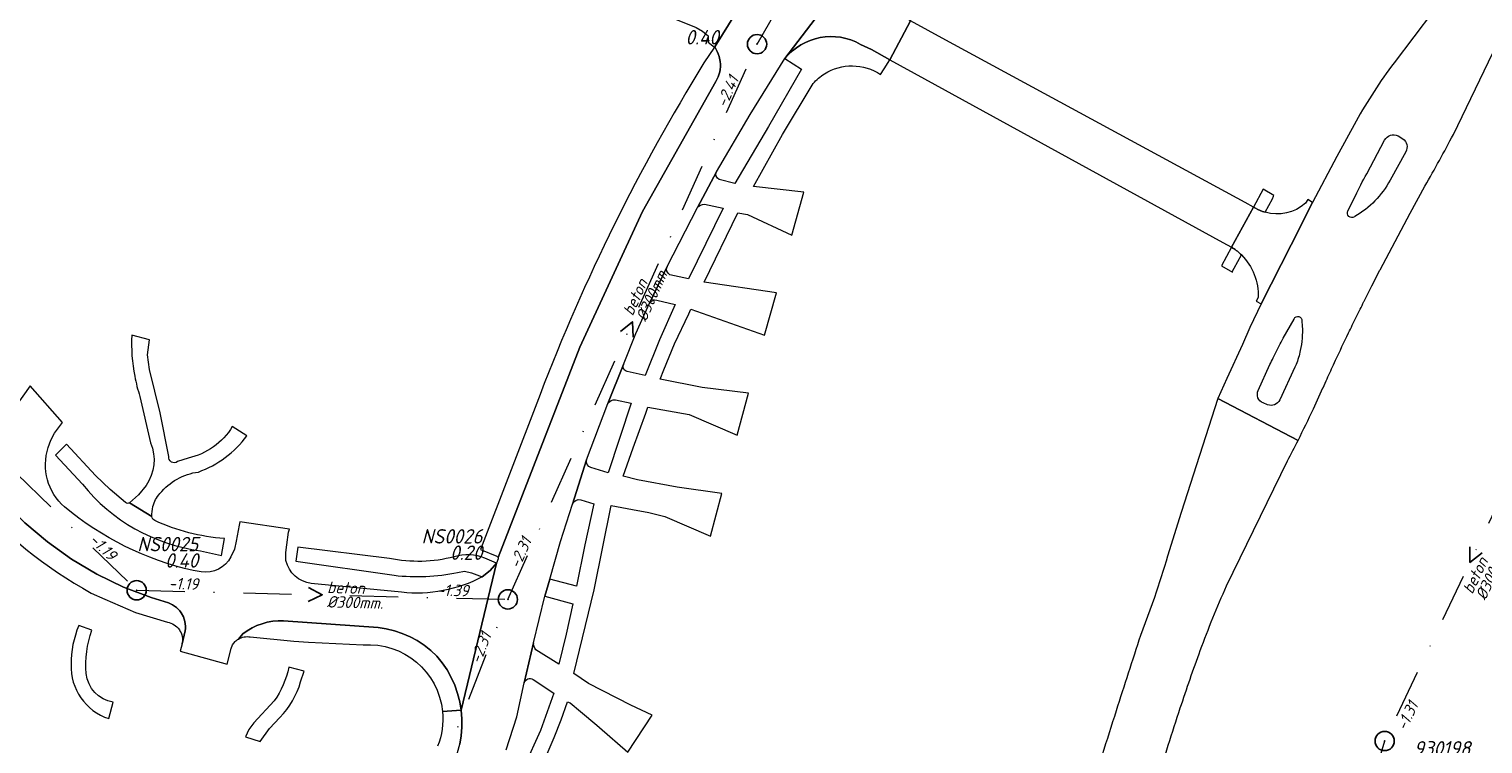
# Model space of a CAD drawing. Extents: x 148869 to 161638, y 453607 to 469810.
# Tile 672 of 1056: x 153636 to 153787, y 468259 to 468333. Entities that reach past the tile are written whole.
import ezdxf
from ezdxf.enums import TextEntityAlignment as Align

# ---------------------------------------------------------------- set-up
doc = ezdxf.new("R2010")
doc.units = 0
doc.header["$PDMODE"] = 32
doc.header["$PDSIZE"] = 2
doc.linetypes.add('RI-VWA', pattern=[11, 5, -3, 0, -3])
doc.layers.get('0').update_dxf_attribs({"linetype": 'CONTINUOUS'})
for name, color, linetype in [('B-OI-RI-BOB-T18-niet meenemen', 252, 'CONTINUOUS'), ('B-OI-RI-DIAMETER-T18-niet meenemen', 252, 'CONTINUOUS'), ('B-OI-RI-MATERIAAL-T18-niet meenemen', 252, 'CONTINUOUS'), ('B-OI-RI-STROOMRICHTING-S-niet meenemen', 252, 'CONTINUOUS'), ('B-OI-RI-VWA_PUTDEKSELHOOGTE-T25-niet meenemen', 252, 'CONTINUOUS'), ('gs dwa', 252, 'CONTINUOUS')]:
    doc.layers.add(name, color=color, linetype=linetype)
for name, color, linetype, lineweight in [('B-OI-RI-VWA_TRANSPORTLEIDING-G-niet meenemen', 252, 'RI-VWA', 18), ('B-RO-VH-VERHARDING_ASFALT-GV', 251, 'CONTINUOUS', 18), ('B-RO-VH-VERHARDING_STRAATBAKSTEEN-GV', 251, 'CONTINUOUS', 18)]:
    doc.layers.add(name, color=color, linetype=linetype, lineweight=lineweight)
doc.styles.add('iso15', font='ISO.shx', dxfattribs={"oblique": 15})
doc.styles.add('NLCS-ISO-M750_CURSIEF', font='NLCS-ISO.ttf', dxfattribs={"oblique": 15})

# ---------------------------------------------------------------- blocks, each defined once
blk = doc.blocks.new('ACMAP_ANN_TEMPLATE_diam')
at = {"color": 0, "linetype": 'ByBlock', "style": 'iso15', "oblique": 15}
blk.add_attdef('diam', (0.5, -1.3), '', height=1.2, dxfattribs=at)
blk = doc.blocks.new('ACMAP_ANN_TEMPLATE_mat')
at = {"color": 0, "linetype": 'ByBlock', "style": 'iso15', "oblique": 15}
blk.add_attdef('mat', (0.5, 0.2), '', height=1.2, dxfattribs=at)
blk = doc.blocks.new('ACMAP_ANN_TEMPLATE_nap-l')
at = {"color": 0, "linetype": 'ByBlock', "style": 'iso15', "oblique": 15}
blk.add_attdef('nap-l', (3.3, 0.2), '', height=1.2, dxfattribs=at)
blk = doc.blocks.new('ACMAP_ANN_TEMPLATE_nap-r')
at = {"color": 0, "linetype": 'ByBlock', "style": 'iso15', "oblique": 15}
blk.add_attdef('nap-r', text='', height=1.2, dxfattribs=at).set_placement((-4.1, 0.2), align=Align.RIGHT)
blk = doc.blocks.new('ACMAP_ANN_TEMPLATE_puth-dwa')
at = {"color": 0, "linetype": 'ByBlock', "style": 'iso15', "oblique": 15}
blk.add_attdef('puth-dwa', text='', height=1.5, dxfattribs=at).set_placement((2.7, 1), align=Align.RIGHT)
blk = doc.blocks.new('ACMAP_ANN_TEMPLATE_putnr-dwa')
at = {"color": 0, "linetype": 'ByBlock', "style": 'iso15', "oblique": 15}
blk.add_attdef('putnr-dwa', text='', height=1.5, dxfattribs=at).set_placement((2.7, 2.7), align=Align.RIGHT)

msp = doc.modelspace()

# ---------------------------------------------------------------- linework, layer by layer
at = {"layer": 'B-OI-RI-STROOMRICHTING-S-niet meenemen'}
for points in [[(153697.72, 468301.41), (153698.96, 468302.42), (153699.03, 468300.82)], [(153786.08, 468279.01), (153786.11, 468277.4), (153787.38, 468278.39)], [(153665.27, 468274.78), (153666.69, 468274.03), (153665.23, 468273.34)]]:
    msp.add_lwpolyline(points, dxfattribs=at)
at = {"layer": 'B-OI-RI-VWA_TRANSPORTLEIDING-G-niet meenemen'}
for p, q in [((153711.93, 468331.3), (153740.7, 468381.2)), ((153686, 468273.55), (153711.93, 468331.3)), ((153610.97, 468309.84), (153647.38, 468274.5)), ((153794.98, 468295.98), (153777.23, 468258.82)), ((153647.38, 468274.5), (153686, 468273.55)), ((153661.7, 468211.48), (153686, 468273.55)), ((153777.23, 468258.82), (153764.29, 468215.47))]:
    msp.add_line(p, q, dxfattribs=at)
at = {"layer": 'B-RO-VH-VERHARDING_ASFALT-GV', "flags": 128}
for points in [[(153724.76, 468342.86), (153719.79, 468336.33), (153714.83, 468329.79)], [(153696.4, 468336.72), (153697, 468336.52), (153705.59, 468333.04), (153706.26, 468332.65), (153706.85, 468332.15), (153706.85, 468331.49), (153707.51, 468330.99), (153707.53, 468331.01), (153709.77, 468334.6), (153709.12, 468334.99), (153707.74, 468334.25), (153707, 468334.48), (153706.23, 468334.53), (153698.71, 468337.65)], [(153784.37, 468337.49), (153778.21, 468329.36)], [(153685.84, 468257.91), (153686.93, 468261.35), (153687.7, 468264.88), (153688.68, 468269.05), (153689.26, 468271.47), (153689.86, 468273.88), (153690.37, 468275.64), (153691.49, 468279.58), (153692.74, 468283.47), (153694.18, 468288.05), (153696.41, 468293.93), (153698.02, 468297.97), (153699.33, 468301.22), (153700.75, 468304.35), (153702.57, 468308.16), (153702.58, 468308.19), (153705.73, 468314.31), (153707.71, 468318.03), (153711.22, 468323.97), (153714.83, 468329.79), (153719.79, 468336.33)], [(153709.77, 468334.6), (153707.53, 468331.01)], [(153722.69, 468331.27), (153723.82, 468330.74), (153725.73, 468329.67), (153727.9, 468333.73), (153726.93, 468334.33)], [(153724.78, 468328.14), (153725.15, 468328.74), (153725.73, 468329.67), (153723.82, 468330.74), (153722.69, 468331.27)], [(153707.53, 468331.01), (153707.66, 468330.76), (153707.79, 468330.52), (153707.9, 468330.28), (153707.99, 468330.02), (153708.1, 468329.49), (153708.12, 468329.22), (153708.12, 468328.95), (153708.1, 468328.68), (153708.05, 468328.41), (153707.89, 468327.9), (153707.65, 468327.42), (153700.01, 468313.89), (153693.49, 468299.8), (153684.99, 468277.91)], [(153684.99, 468277.91), (153693.49, 468299.8), (153700.01, 468313.89), (153707.65, 468327.42), (153707.89, 468327.9), (153708.05, 468328.41), (153708.1, 468328.68), (153708.12, 468328.95), (153708.12, 468329.22), (153708.1, 468329.49), (153707.99, 468330.02), (153707.9, 468330.28), (153707.79, 468330.52), (153707.66, 468330.76), (153707.53, 468331.01), (153707.51, 468330.99), (153706.4, 468329.34)], [(153714.83, 468329.79), (153716.55, 468328.7), (153713.11, 468322.74), (153709.61, 468316.81), (153707.99, 468317.21)], [(153784.38, 468321.91), (153788.48, 468330.38)], [(153689.15, 468255.3), (153690.83, 468259.19), (153691.56, 468261.04), (153692.22, 468262.91), (153692.48, 468262.79), (153693.55, 468261.9), (153695.26, 468260.46), (153695.54, 468260.23), (153698.49, 468257.66), (153701.01, 468261.51), (153698.79, 468262.55), (153694.38, 468264.79), (153692.86, 468265.84), (153694.98, 468274.55), (153696.75, 468283.33), (153698.97, 468282.89), (153700.67, 468282.59), (153702.33, 468282.16), (153707.09, 468280.13), (153708.27, 468284.55), (153703.61, 468285.24), (153699.48, 468286), (153697.99, 468286.38), (153699.04, 468289.3), (153700.34, 468292.91), (153700.58, 468293.56), (153704.88, 468292.78), (153709.86, 468290.64), (153711.05, 468294.99), (153706.22, 468295.59), (153701.85, 468296.45), (153702.23, 468297.41), (153703.34, 468300.13), (153704.82, 468303.26), (153705.04, 468303.72), (153712.71, 468301.03), (153713.95, 468305.45), (153706.44, 468306.53), (153709.92, 468313.77), (153710.94, 468313.59), (153715.55, 468311.43), (153716.8, 468315.92), (153711.57, 468316.51), (153714.58, 468321.91), (153717.76, 468327.2)], [(153774.25, 468323.28), (153772.26, 468319.6), (153769.73, 468314.82), (153767.5, 468310.43), (153764.38, 468304.28), (153763.22, 468301.84), (153762.43, 468300.06), (153760.82, 468296.51), (153759.87, 468294.44), (153768.22, 468290.09)], [(153775.36, 468317.81), (153777.22, 468321.31)], [(153778.62, 468321.78), (153779.11, 468321.46)], [(153779.42, 468320.11), (153777.8, 468317.15)], [(153707.71, 468318.03), (153705.73, 468314.31)], [(153775.91, 468306.17), (153776.73, 468307.79), (153776.75, 468307.83), (153779.88, 468313.73), (153781.42, 468316.54)], [(153706.45, 468314.64), (153708.4, 468314.23), (153704.78, 468306.88), (153702.87, 468307.32)], [(153764.06, 468304.94), (153763.86, 468304.57), (153764.38, 468304.28), (153767.5, 468310.43), (153769.73, 468314.82), (153769.23, 468315.13), (153768.98, 468314.75)], [(153773.4, 468313.95), (153774.18, 468315.54)], [(153763.78, 468314.24), (153763.58, 468314.35), (153761.3, 468310.17), (153761.44, 468310.09)], [(153774.13, 468313.36), (153774.1, 468313.36), (153774.08, 468313.34)], [(153702.57, 468308.16), (153700.75, 468304.35)], [(153775.08, 468304.54), (153775.09, 468304.56), (153775.91, 468306.17)], [(153701.51, 468304.67), (153703.42, 468304.21), (153701.79, 468300.55), (153700.28, 468296.85), (153698.4, 468297.24)], [(153766.67, 468300.72), (153767.81, 468302.71), (153767.8, 468302.73)], [(153768.63, 468302.52), (153768.66, 468301.97)], [(153650.73, 468288.42), (153649.83, 468292.97), (153648.71, 468297.47), (153648.49, 468298.97), (153648.71, 468300.54), (153646.86, 468301.04)], [(153766.46, 468300.32), (153766.67, 468300.72)], [(153698.02, 468297.97), (153696.41, 468293.93)], [(153764.08, 468295.28), (153765.3, 468297.97)], [(153768.02, 468297.97), (153767.89, 468297.7), (153766.32, 468294.3)], [(153771.91, 468297.96), (153772.12, 468298.42)], [(153638.18, 468289.34), (153638.46, 468290.11), (153638.84, 468290.83), (153639.67, 468291.95), (153636.31, 468295.75), (153635.55, 468294.69), (153634.57, 468293.34)], [(153689.36, 468294.87), (153683.16, 468278.73), (153684.86, 468278.05)], [(153769.81, 468293.36), (153770.81, 468295.56), (153770.82, 468295.57), (153771.14, 468296.28)], [(153647.71, 468294.67), (153648.83, 468289.84)], [(153697.19, 468294.3), (153698.83, 468293.97), (153696.44, 468286.73), (153694.63, 468287.27)], [(153768.22, 468290.09), (153759.87, 468294.44), (153756.05, 468282.6), (153754.65, 468278.06)], [(153765.05, 468293.8), (153764.58, 468293.99)], [(153658.85, 468290.56), (153657.33, 468291.52)], [(153646.2, 468283.62), (153644.61, 468284.97), (153643.1, 468286.42), (153640.09, 468289.69), (153638.94, 468288.54), (153641.73, 468285.53)], [(153652.73, 468288.25), (153651.63, 468287.88)], [(153694.18, 468288.05), (153692.74, 468283.47)], [(153760.78, 468274.95), (153767.11, 468287.96)], [(153652.1, 468268.94), (153652.44, 468270.28), (153652.46, 468270.52), (153652.46, 468270.77), (153652.43, 468271.01), (153652.39, 468271.25), (153652.33, 468271.49), (153652.24, 468271.72), (153652.01, 468272.15), (153651.86, 468272.35), (153651.7, 468272.53), (153651.52, 468272.7), (153651.33, 468272.85), (153651.12, 468272.99), (153650.69, 468273.2), (153648.88, 468273.74), (153646.01, 468274.84), (153643.24, 468276.18), (153640.6, 468277.75), (153638.1, 468279.53), (153635.75, 468281.52), (153633.58, 468283.7), (153631.6, 468286.05)], [(153648.35, 468285.38), (153647.57, 468284.42), (153646.64, 468283.59), (153648.97, 468282.16)], [(153648.97, 468282.16), (153646.64, 468283.59)], [(153693.58, 468283.91), (153694.93, 468283.48), (153694.02, 468279.21), (153693.15, 468274.94), (153690.37, 468275.64), (153689.86, 468273.88), (153692.75, 468273.1), (153692.07, 468269.94), (153691.29, 468266.8), (153688.92, 468268.32)], [(153635.75, 468281.52), (153638.1, 468279.53), (153640.6, 468277.75), (153643.24, 468276.18), (153646.01, 468274.84), (153648.88, 468273.74), (153650.69, 468273.2), (153651.12, 468272.99), (153651.33, 468272.85), (153651.52, 468272.7), (153651.7, 468272.53), (153651.86, 468272.35), (153652.01, 468272.15), (153652.24, 468271.72), (153652.33, 468271.49), (153652.39, 468271.25), (153652.43, 468271.01), (153652.46, 468270.77), (153652.46, 468270.52), (153652.44, 468270.28), (153652.1, 468268.94), (153651.92, 468268.16), (153656.8, 468266.8), (153657.2, 468268.45), (153657.35, 468268.82), (153657.63, 468269.17)], [(153662.91, 468277.58), (153662.91, 468278.42), (153662.99, 468279.22), (153663.17, 468280.53), (153663.28, 468280.87), (153658.12, 468281.62), (153658.05, 468281.28), (153657.72, 468279.59), (153657.55, 468278.79), (153657.19, 468277.97)], [(153654.01, 468278.61), (153656.19, 468278.12), (153656.5, 468279.87)], [(153673.69, 468277.81), (153664.15, 468278.98), (153663.93, 468277.53), (153674.17, 468276.06)], [(153657.97, 468269.43), (153658.07, 468269.55), (153658.44, 468269.96), (153658.89, 468270.29), (153659.38, 468270.58), (153659.89, 468270.83), (153660.42, 468271.02), (153660.97, 468271.17), (153661.53, 468271.27), (153662.09, 468271.32), (153662.66, 468271.31), (153672.49, 468270.64), (153673.35, 468270.5), (153674.19, 468270.29), (153675.02, 468270.02), (153675.82, 468269.67), (153676.58, 468269.26), (153677.3, 468268.78), (153677.99, 468268.25), (153678.62, 468267.66), (153679.18, 468266.96), (153679.68, 468266.21), (153680.11, 468265.43), (153680.47, 468264.62), (153680.77, 468263.77), (153680.99, 468262.91), (153681.14, 468262.03), (153684.82, 468277.32), (153684.15, 468276.54), (153683.34, 468275.9)], [(153680.77, 468276.36), (153681.49, 468276.47), (153682.2, 468276.31), (153683.34, 468275.9), (153684.15, 468276.54), (153684.82, 468277.32), (153683.6, 468277.83)], [(153685, 468277.77), (153684.82, 468277.32), (153681.14, 468262.03), (153681.21, 468261.14), (153681.22, 468260.25), (153681.14, 468259.35), (153680.99, 468258.48)], [(153654.1, 468276.41), (153653.27, 468276.54)], [(153642.66, 468274.2), (153644.07, 468273.57), (153647.26, 468272.2), (153650.57, 468271.18)], [(153674.93, 468274.29), (153665.55, 468275.2)], [(153753.27, 468273.75), (153751.83, 468269.8)], [(153642.73, 468270.34), (153641.35, 468270.82)], [(153679.2, 468261.89), (153681.14, 468262.03), (153680.99, 468262.91), (153680.77, 468263.77), (153680.47, 468264.62), (153680.11, 468265.43), (153679.68, 468266.21), (153679.18, 468266.96), (153678.62, 468267.66), (153677.99, 468268.25), (153677.3, 468268.78), (153676.58, 468269.26), (153675.82, 468269.67), (153675.02, 468270.02), (153674.19, 468270.29), (153673.35, 468270.5), (153672.49, 468270.64), (153662.66, 468271.31), (153662.09, 468271.32), (153661.53, 468271.27), (153660.97, 468271.17), (153660.42, 468271.02), (153659.89, 468270.83), (153659.38, 468270.58), (153658.89, 468270.29), (153658.44, 468269.96), (153658.07, 468269.55), (153657.97, 468269.43)], [(153659.19, 468269.65), (153663.72, 468269.2), (153665.26, 468269.09), (153668.1, 468268.96), (153670.94, 468268.82)], [(153688.68, 468269.05), (153687.7, 468264.88)], [(153664.44, 468264.98), (153664.8, 468266.08), (153663.2, 468266.49)], [(153688.64, 468265.22), (153690.79, 468263.81), (153689.38, 468259.93), (153687.7, 468256.16), (153686.08, 468257.19)], [(153644.47, 468261.15), (153644.92, 468262.85)], [(153661.69, 468262.99), (153659.57, 468260.72), (153659.04, 468260.03), (153658.69, 468259.24), (153660.24, 468258.77)], [(153673.34, 468239.76), (153674.31, 468242.09), (153677.9, 468250.78), (153680.12, 468255.95), (153680.48, 468256.76), (153680.77, 468257.61), (153680.99, 468258.48), (153681.14, 468259.35), (153681.22, 468260.25), (153681.21, 468261.14), (153681.14, 468262.03), (153679.2, 468261.89)], [(153660.24, 468258.77), (153661.2, 468260.11), (153662.29, 468261.27)]]:
    msp.add_lwpolyline(points, dxfattribs=at)
msp.add_lwpolyline([(153762.71, 468314.82), (153731.58, 468331.73), (153727.9, 468333.73), (153725.73, 468329.67), (153729.36, 468327.68), (153760.4, 468310.66), (153761.3, 468310.17), (153763.58, 468314.35)], close=True, dxfattribs=at)
at = {"layer": 'B-RO-VH-VERHARDING_ASFALT-GV'}
for points in [[(153714.83, 468329.79, -0.369671), (153722.69, 468331.27)], [(153722.69, 468331.27, 0.369671), (153714.83, 468329.79)], [(153706.4, 468329.34, 0.04704), (153689.36, 468294.87)], [(153717.76, 468327.2, -0.073305), (153718.94, 468328.22)], [(153718.94, 468328.22, -0.296437), (153724.78, 468328.14)], [(153778.21, 468329.36, 0.033966), (153774.25, 468323.28)], [(153777.22, 468321.31, -0.396548), (153778.62, 468321.78)], [(153779.11, 468321.46, -0.400454), (153779.42, 468320.11)], [(153781.42, 468316.54, 0.010227), (153784.38, 468321.91)], [(153707.99, 468317.21, -0.413281), (153707.71, 468318.03)], [(153774.18, 468315.54, -0.010833), (153775.36, 468317.81)], [(153777.8, 468317.15, -0.135512), (153774.13, 468313.36)], [(153705.73, 468314.31, -0.225562), (153706.45, 468314.64)], [(153768.98, 468314.75, -0.256638), (153764.8, 468313.81)], [(153764.8, 468313.81, -0.066094), (153763.78, 468314.24)], [(153774.08, 468313.34, -0.777073), (153773.4, 468313.95)], [(153761.44, 468310.09, -0.048558), (153762.33, 468309.37)], [(153762.33, 468309.37, -0.213594), (153764.06, 468304.94)], [(153702.87, 468307.32, -0.401139), (153702.57, 468308.16)], [(153700.75, 468304.35, -0.377269), (153701.51, 468304.67)], [(153774.27, 468302.9, -0.003425), (153775.08, 468304.54)], [(153767.8, 468302.73, -0.833999), (153768.63, 468302.52)], [(153773.47, 468301.26, -0.002939), (153774.27, 468302.9)], [(153646.86, 468301.04, 0.058897), (153647.17, 468296.76)], [(153768.66, 468301.97, -0.067478), (153768.45, 468299.45)], [(153772.12, 468298.42, -0.003133), (153773.47, 468301.26)], [(153765.63, 468298.68, -0.01045), (153766.46, 468300.32)], [(153768.45, 468299.45, -0.044469), (153768.02, 468297.97)], [(153698.4, 468297.24, -0.423761), (153698.02, 468297.97)], [(153765.3, 468297.97, -0.007473), (153765.63, 468298.68)], [(153771.14, 468296.28, -0.001938), (153771.91, 468297.96)], [(153647.17, 468296.76, 0.029689), (153647.71, 468294.67)], [(153764.58, 468293.99, -0.435584), (153764.08, 468295.28)], [(153696.41, 468293.93, -0.288971), (153697.19, 468294.3)], [(153766.32, 468294.3, -0.402937), (153765.05, 468293.8)], [(153768.22, 468290.09, 0.007904), (153769.81, 468293.36)], [(153657.33, 468291.52, -0.204017), (153652.73, 468288.25)], [(153653.8, 468286.8, 0.145326), (153658.85, 468290.56)], [(153639.87, 468283.17, -0.301499), (153638.18, 468289.34)], [(153648.83, 468289.84, -0.253961), (153648.35, 468285.38)], [(153767.11, 468287.96, 0.005225), (153768.22, 468290.09)], [(153651.63, 468287.88, -0.692484), (153650.73, 468288.42)], [(153694.63, 468287.27, -0.384241), (153694.18, 468288.05)], [(153649.8, 468284.56, -0.194084), (153653.8, 468286.8)], [(153629.98, 468284.52, 0.090319), (153642.66, 468274.2)], [(153641.73, 468285.53, 0.19299), (153654.01, 468278.61)], [(153649.07, 468283.21, -0.120006), (153649.8, 468284.56)], [(153653.27, 468276.54, -0.117321), (153639.87, 468283.17)], [(153646.64, 468283.59, -0.304942), (153646.2, 468283.62)], [(153648.97, 468282.16, -0.082182), (153649.07, 468283.21)], [(153692.74, 468283.47, -0.373106), (153693.58, 468283.91)], [(153649.27, 468281.75, -0.318424), (153648.97, 468282.16)], [(153656.5, 468279.87, -0.089202), (153649.27, 468281.75)], [(153657.19, 468277.97, -0.315795), (153654.1, 468276.41)], [(153665.55, 468275.2, -0.311237), (153662.91, 468277.58)], [(153680.42, 468277.98, -0.115182), (153673.69, 468277.81)], [(153683.6, 468277.83, 0.179314), (153680.42, 468277.98)], [(153684.86, 468278.05, -0.195393), (153684.99, 468277.91)], [(153684.99, 468277.91, -0.118368), (153685, 468277.77)], [(153754.65, 468278.06, -0.006082), (153753.27, 468273.75)], [(153674.17, 468276.06, 0.080451), (153680.77, 468276.36)], [(153683.34, 468275.9, -0.151136), (153674.93, 468274.29)], [(153759.36, 468271.62, -0.008416), (153760.78, 468274.95)], [(153641.35, 468270.82, 0.098778), (153640.55, 468266.79)], [(153650.57, 468271.18, -0.433032), (153652.1, 468268.94)], [(153758.05, 468268.25, -0.008413), (153759.36, 468271.62)], [(153642.14, 468265.84, -0.109838), (153642.73, 468270.34)], [(153657.63, 468269.17, -0.063921), (153657.97, 468269.43)], [(153657.97, 468269.43, -0.186006), (153659.19, 468269.65)], [(153751.83, 468269.8, 0.001305), (153750.55, 468265.88)], [(153670.94, 468268.82, -0.407459), (153679.2, 468261.89)], [(153688.92, 468268.32, -0.213304), (153688.68, 468269.05)], [(153755.97, 468262.26, -0.008883), (153758.05, 468268.25)], [(153640.55, 468266.79, 0.334494), (153644.47, 468261.15)], [(153663.2, 468266.49, -0.106116), (153661.69, 468262.99)], [(153644.92, 468262.85, -0.338188), (153642.14, 468265.84)], [(153662.29, 468261.27, 0.118486), (153664.44, 468264.98)], [(153687.7, 468264.88, -0.487887), (153688.64, 468265.22)], [(153750.55, 468265.88, 0.00123), (153749.29, 468261.96)], [(153679.2, 468261.89, -0.12021), (153678.69, 468258.27)], [(153749.29, 468261.96, 0.001514), (153747.84, 468257.38)], [(153753.52, 468254.48, -0.006783), (153755.97, 468262.26)]]:
    msp.add_lwpolyline(points, format="xyb", dxfattribs=at)
at = {"layer": 'B-RO-VH-VERHARDING_STRAATBAKSTEEN-GV', "flags": 128}
for points in [[(153764.8, 468313.81), (153765.56, 468315.22), (153765.66, 468315.48), (153765.71, 468315.57), (153764.59, 468316.21), (153763.58, 468314.35), (153763.78, 468314.24)], [(153761.44, 468310.09), (153761.3, 468310.17), (153760.24, 468308.23), (153761.39, 468307.6), (153761.45, 468307.75), (153761.58, 468308)], [(153761.58, 468308), (153762.33, 468309.37)]]:
    msp.add_lwpolyline(points, dxfattribs=at)
at = {"layer": 'B-RO-VH-VERHARDING_STRAATBAKSTEEN-GV'}
for points in [[(153763.78, 468314.24, 0.066094), (153764.8, 468313.81)], [(153762.33, 468309.37, 0.048558), (153761.44, 468310.09)]]:
    msp.add_lwpolyline(points, format="xyb", dxfattribs=at)
at = {"layer": 'gs dwa'}
for p in [(153711.93, 468331.3), (153647.38, 468274.5), (153686, 468273.55), (153777.23, 468258.82)]:
    msp.add_point(p, dxfattribs=at)

# ---------------------------------------------------------------- block references
at = {"layer": 'B-OI-RI-BOB-T18-niet meenemen'}
ref = msp.add_blockref('ACMAP_ANN_TEMPLATE_nap-r', (153711.93, 468331.3), dxfattribs=dict(at, rotation=65.8197133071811))
ref.add_attrib('nap-r', '-2.41', dxfattribs={"layer": '0', "color": 0, "linetype": 'ByBlock', "height": 1.2, "rotation": 65.8197, "style": 'NLCS-ISO-M750_CURSIEF', "oblique": 15}).set_placement((153710.07, 468327.64), align=Align.RIGHT)
ref = msp.add_blockref('ACMAP_ANN_TEMPLATE_nap-r', (153647.38, 468274.5), dxfattribs=dict(at, rotation=315.8543824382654))
ref.add_attrib('nap-r', '-1.19', dxfattribs={"layer": '0', "color": 0, "linetype": 'ByBlock', "height": 1.2, "rotation": 315.8544, "style": 'NLCS-ISO-M750_CURSIEF', "oblique": 15}).set_placement((153644.58, 468277.5), align=Align.RIGHT)
ref = msp.add_blockref('ACMAP_ANN_TEMPLATE_nap-l', (153686, 468273.55), dxfattribs=dict(at, rotation=65.8197133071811))
ref.add_attrib('nap-l', '-2.31', (153687.17, 468276.64), dxfattribs={"layer": '0', "color": 0, "linetype": 'ByBlock', "height": 1.2, "rotation": 65.8197, "style": 'NLCS-ISO-M750_CURSIEF', "oblique": 15})
ref = msp.add_blockref('ACMAP_ANN_TEMPLATE_nap-l', (153647.38, 468274.5), dxfattribs=dict(at, rotation=358.5908851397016))
ref.add_attrib('nap-l', '-1.19', (153650.68, 468274.62), dxfattribs={"layer": '0', "color": 0, "linetype": 'ByBlock', "height": 1.2, "rotation": 358.5909, "style": 'NLCS-ISO-M750_CURSIEF', "oblique": 15})
ref = msp.add_blockref('ACMAP_ANN_TEMPLATE_nap-r', (153686, 468273.55), dxfattribs=dict(at, rotation=358.5908851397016))
ref.add_attrib('nap-r', '-1.39', dxfattribs={"layer": '0', "color": 0, "linetype": 'ByBlock', "height": 1.2, "rotation": 358.5909, "style": 'NLCS-ISO-M750_CURSIEF', "oblique": 15}).set_placement((153681.91, 468273.85), align=Align.RIGHT)
ref = msp.add_blockref('ACMAP_ANN_TEMPLATE_nap-r', (153686, 468273.55), dxfattribs=dict(at, rotation=68.6199810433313))
ref.add_attrib('nap-r', '-2.31', dxfattribs={"layer": '0', "color": 0, "linetype": 'ByBlock', "height": 1.2, "rotation": 68.62, "style": 'NLCS-ISO-M750_CURSIEF', "oblique": 15}).set_placement((153684.32, 468269.81), align=Align.RIGHT)
ref = msp.add_blockref('ACMAP_ANN_TEMPLATE_nap-r', (153782.72, 468266.17), dxfattribs=dict(at, rotation=64.46786606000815))
ref.add_attrib('nap-r', '-1.31', dxfattribs={"layer": '0', "color": 0, "linetype": 'ByBlock', "height": 1.2, "rotation": 64.4679, "style": 'NLCS-ISO-M750_CURSIEF', "oblique": 15}).set_placement((153780.77, 468262.55), align=Align.RIGHT)
at = {"layer": 'B-OI-RI-DIAMETER-T18-niet meenemen'}
ref = msp.add_blockref('ACMAP_ANN_TEMPLATE_diam', (153698.96, 468302.42), dxfattribs=dict(at, rotation=65.8197133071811))
ref.add_attrib('diam', '%%c300mm.', (153700.36, 468302.35), dxfattribs={"layer": '0', "color": 0, "linetype": 'ByBlock', "height": 1.2, "rotation": 65.8197, "style": 'NLCS-ISO-M750_CURSIEF', "oblique": 15})
ref = msp.add_blockref('ACMAP_ANN_TEMPLATE_diam', (153786.31, 468273.48), dxfattribs=dict(at, rotation=64.46786606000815))
ref.add_attrib('diam', '%%c300mm.', (153787.7, 468273.37), dxfattribs={"layer": '0', "color": 0, "linetype": 'ByBlock', "height": 1.2, "rotation": 64.4679, "style": 'NLCS-ISO-M750_CURSIEF', "oblique": 15})
ref = msp.add_blockref('ACMAP_ANN_TEMPLATE_diam', (153666.69, 468274.03), dxfattribs=dict(at, rotation=358.5908851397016))
ref.add_attrib('diam', '%%c300mm.', (153667.16, 468272.71), dxfattribs={"layer": '0', "color": 0, "linetype": 'ByBlock', "height": 1.2, "rotation": 358.5909, "style": 'NLCS-ISO-M750_CURSIEF', "oblique": 15})
at = {"layer": 'B-OI-RI-MATERIAAL-T18-niet meenemen'}
ref = msp.add_blockref('ACMAP_ANN_TEMPLATE_mat', (153698.96, 468302.42), dxfattribs=dict(at, rotation=65.8197133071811))
ref.add_attrib('mat', 'beton', (153698.99, 468302.96), dxfattribs={"layer": '0', "color": 0, "linetype": 'ByBlock', "height": 1.2, "rotation": 65.8197, "style": 'NLCS-ISO-M750_CURSIEF', "oblique": 15})
ref = msp.add_blockref('ACMAP_ANN_TEMPLATE_mat', (153786.31, 468273.48), dxfattribs=dict(at, rotation=64.46786606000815))
ref.add_attrib('mat', 'beton', (153786.35, 468274.02), dxfattribs={"layer": '0', "color": 0, "linetype": 'ByBlock', "height": 1.2, "rotation": 64.4679, "style": 'NLCS-ISO-M750_CURSIEF', "oblique": 15})
ref = msp.add_blockref('ACMAP_ANN_TEMPLATE_mat', (153666.69, 468274.03), dxfattribs=dict(at, rotation=358.5908851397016))
ref.add_attrib('mat', 'beton', (153667.19, 468274.21), dxfattribs={"layer": '0', "color": 0, "linetype": 'ByBlock', "height": 1.2, "rotation": 358.5909, "style": 'NLCS-ISO-M750_CURSIEF', "oblique": 15})
at = {"layer": 'B-OI-RI-VWA_PUTDEKSELHOOGTE-T25-niet meenemen'}
ref = msp.add_blockref('ACMAP_ANN_TEMPLATE_puth-dwa', (153705.24, 468330.27), dxfattribs=at)
ref.add_attrib('puth-dwa', '0.40', dxfattribs={"layer": '0', "color": 0, "linetype": 'ByBlock', "height": 1.5, "style": 'NLCS-ISO-M750_CURSIEF', "oblique": 15}).set_placement((153707.94, 468331.27), align=Align.RIGHT)
ref = msp.add_blockref('ACMAP_ANN_TEMPLATE_putnr-dwa', (153651.08, 468275.85), dxfattribs=at)
ref.add_attrib('putnr-dwa', 'NS0025', dxfattribs={"layer": '0', "color": 0, "linetype": 'ByBlock', "height": 1.5, "style": 'NLCS-ISO-M750_CURSIEF', "oblique": 15}).set_placement((153653.78, 468278.55), align=Align.RIGHT)
ref = msp.add_blockref('ACMAP_ANN_TEMPLATE_putnr-dwa', (153680.65, 468276.66), dxfattribs=at)
ref.add_attrib('putnr-dwa', 'NS0026', dxfattribs={"layer": '0', "color": 0, "linetype": 'ByBlock', "height": 1.5, "style": 'NLCS-ISO-M750_CURSIEF', "oblique": 15}).set_placement((153683.35, 468279.36), align=Align.RIGHT)
ref = msp.add_blockref('ACMAP_ANN_TEMPLATE_puth-dwa', (153651.08, 468275.85), dxfattribs=at)
ref.add_attrib('puth-dwa', '0.40', dxfattribs={"layer": '0', "color": 0, "linetype": 'ByBlock', "height": 1.5, "style": 'NLCS-ISO-M750_CURSIEF', "oblique": 15}).set_placement((153653.78, 468276.85), align=Align.RIGHT)
ref = msp.add_blockref('ACMAP_ANN_TEMPLATE_puth-dwa', (153680.65, 468276.66), dxfattribs=at)
ref.add_attrib('puth-dwa', '0.20', dxfattribs={"layer": '0', "color": 0, "linetype": 'ByBlock', "height": 1.5, "style": 'NLCS-ISO-M750_CURSIEF', "oblique": 15}).set_placement((153683.35, 468277.66), align=Align.RIGHT)
ref = msp.add_blockref('ACMAP_ANN_TEMPLATE_putnr-dwa', (153783.45, 468254.61), dxfattribs=at)
ref.add_attrib('putnr-dwa', '930198', dxfattribs={"layer": '0', "color": 0, "linetype": 'ByBlock', "height": 1.5, "style": 'NLCS-ISO-M750_CURSIEF', "oblique": 15}).set_placement((153786.15, 468257.31), align=Align.RIGHT)

doc.saveas('drawing.dxf')
